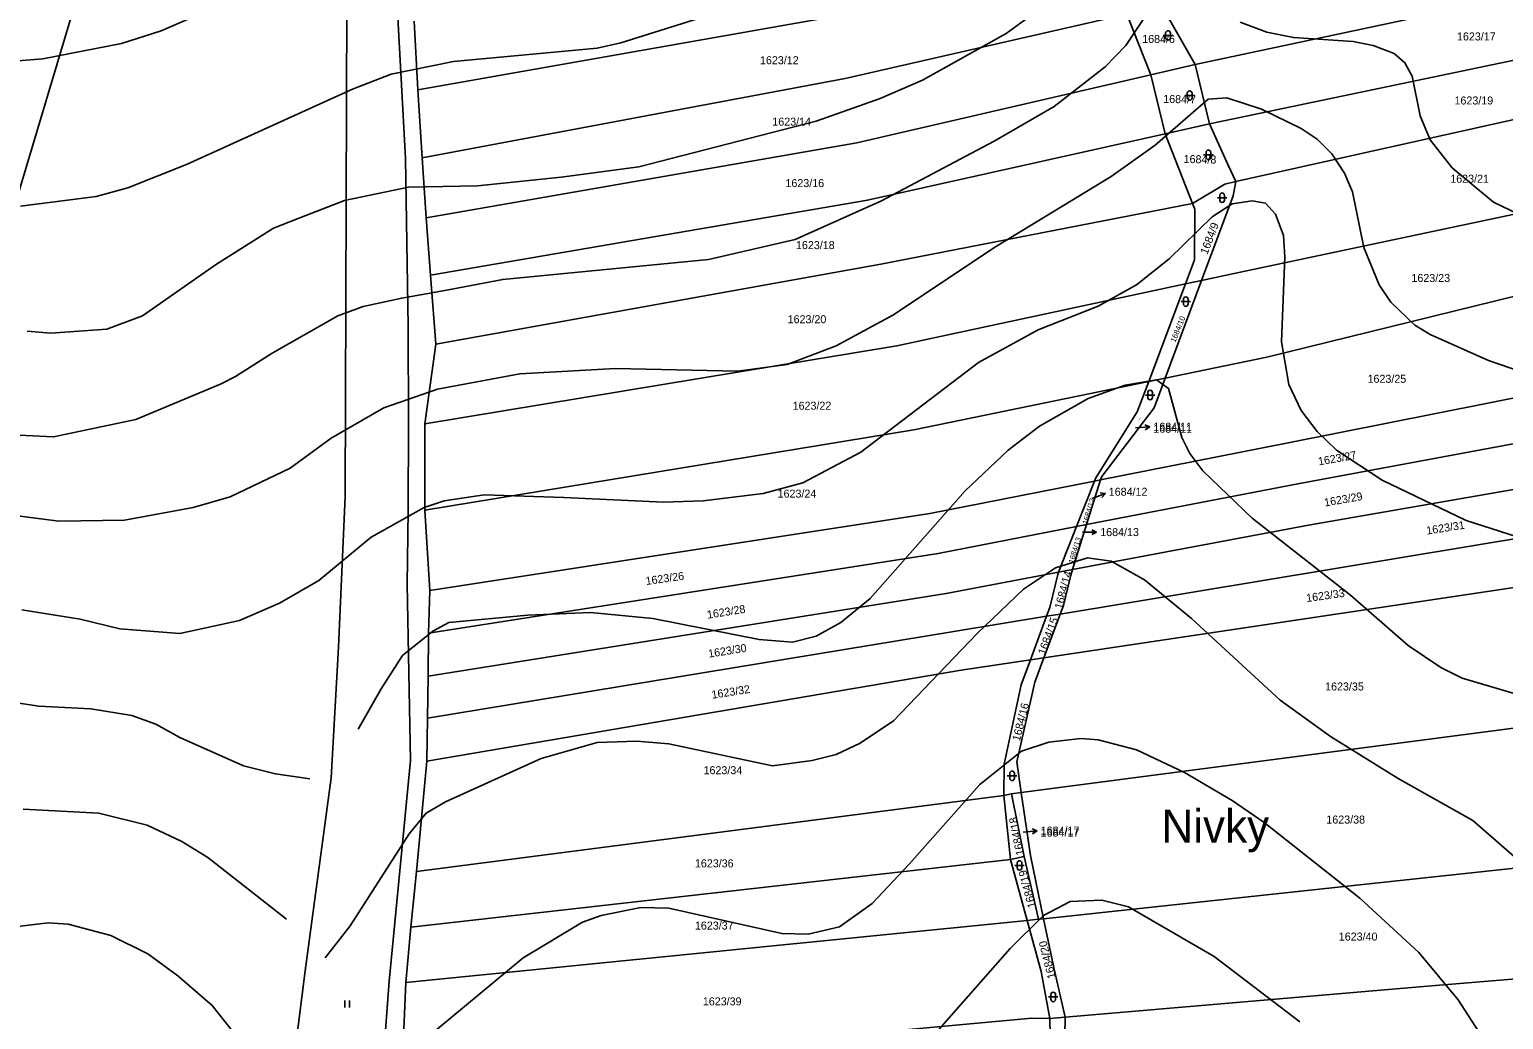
# Model space of a CAD drawing. Extents: x -555860 to -552701, y -1187050 to -1182291.
# Drawn here: x -553619.1 to -553306, y -1183599.4 to -1183389.1 of the extents above; entities that cross this region are included whole.
import ezdxf

# ---------------------------------------------------------------- set-up
doc = ezdxf.new("R2010")
doc.units = 0
for name, color, linetype in [('LEG_2b', 7, 'Continuous'), ('Level 16', 7, 'Continuous'), ('Level 25', 7, 'Continuous'), ('Level 40', 7, 'Continuous'), ('Level 41', 7, 'Continuous'), ('navrh_BV', 7, 'Continuous'), ('Parcelní čísla', 7, 'Continuous'), ('Poz předměty', 7, 'Continuous'), ('stav_BV', 7, 'Continuous')]:
    doc.layers.add(name, color=color, linetype=linetype)

msp = doc.modelspace()

# ---------------------------------------------------------------- linework, layer by layer
at = {"layer": 'Level 16'}
for p, q in [((-553384.11, -1183473.76), (-553381.12, -1183473.55)), ((-553381.12, -1183473.55), (-553382.15, -1183473.12)), ((-553381.12, -1183473.55), (-553382.08, -1183474.12)), ((-553393.32, -1183488.76), (-553390.53, -1183487.66)), ((-553390.53, -1183487.66), (-553391.64, -1183487.56)), ((-553390.53, -1183487.66), (-553391.27, -1183488.5)), ((-553395.4, -1183495.87), (-553392.4, -1183495.87)), ((-553392.4, -1183495.87), (-553393.4, -1183495.37)), ((-553392.4, -1183495.87), (-553393.4, -1183496.37)), ((-553408.03, -1183559.57), (-553405.04, -1183559.33)), ((-553405.04, -1183559.33), (-553406.08, -1183558.91)), ((-553405.04, -1183559.33), (-553406, -1183559.91))]:
    msp.add_line(p, q, dxfattribs=at)
at = {"layer": 'Level 25'}
for p, q in [((-553378.23, -1183390.4), (-553376.23, -1183390.4)), ((-553377.73, -1183389.9), (-553377.73, -1183390.9)), ((-553376.73, -1183390.9), (-553376.73, -1183389.9)), ((-553373.63, -1183403.18), (-553371.63, -1183403.18)), ((-553373.13, -1183402.68), (-553373.13, -1183403.68)), ((-553372.13, -1183403.68), (-553372.13, -1183402.68)), ((-553369.66, -1183415.76), (-553367.66, -1183415.76)), ((-553369.16, -1183415.26), (-553369.16, -1183416.26)), ((-553368.16, -1183416.26), (-553368.16, -1183415.26)), ((-553366.73, -1183424.86), (-553364.73, -1183424.86)), ((-553366.23, -1183424.36), (-553366.23, -1183425.36)), ((-553365.23, -1183425.36), (-553365.23, -1183424.36)), ((-553374.47, -1183446.93), (-553372.47, -1183446.93)), ((-553373.97, -1183446.43), (-553373.97, -1183447.43)), ((-553372.97, -1183447.43), (-553372.97, -1183446.43)), ((-553382.03, -1183466.76), (-553380.03, -1183466.76)), ((-553381.53, -1183466.26), (-553381.53, -1183467.26)), ((-553380.53, -1183467.26), (-553380.53, -1183466.26)), ((-553411.36, -1183547.62), (-553409.36, -1183547.62)), ((-553410.86, -1183547.12), (-553410.86, -1183548.12)), ((-553409.86, -1183548.12), (-553409.86, -1183547.12)), ((-553409.77, -1183566.64), (-553407.77, -1183566.64)), ((-553409.27, -1183566.14), (-553409.27, -1183567.14)), ((-553408.27, -1183567.14), (-553408.27, -1183566.14)), ((-553552.1, -1183596.83), (-553552.1, -1183595.33)), ((-553551.1, -1183596.83), (-553551.1, -1183595.33)), ((-553402.61, -1183594.58), (-553400.61, -1183594.58)), ((-553402.11, -1183594.08), (-553402.11, -1183595.08)), ((-553401.11, -1183595.08), (-553401.11, -1183594.08))]:
    msp.add_line(p, q, dxfattribs=at)
for centre, start, end in [((-553377.23, -1183389.9), 0, 180), ((-553377.23, -1183390.9), 180, 359.9879), ((-553372.63, -1183402.68), 0, 180), ((-553372.63, -1183403.68), 180, 359.9879), ((-553368.66, -1183415.26), 0, 180), ((-553368.66, -1183416.26), 180, 359.9879), ((-553365.73, -1183424.36), 0, 180), ((-553365.73, -1183425.36), 180, 359.9879), ((-553373.47, -1183446.43), 0, 180), ((-553373.47, -1183447.43), 180, 359.9879), ((-553381.03, -1183466.26), 0, 180), ((-553381.03, -1183467.26), 180, 359.9879), ((-553410.36, -1183547.12), 0, 180), ((-553410.36, -1183548.12), 180, 359.9879), ((-553408.77, -1183566.14), 0, 180), ((-553408.77, -1183567.14), 180, 359.9879), ((-553401.61, -1183594.08), 0, 180), ((-553401.61, -1183595.08), 180, 359.9879)]:
    msp.add_arc(centre, 0.5, start, end, dxfattribs=at)
at = {"layer": 'Level 40'}
for points in [[(-553582.61, -1183385.77), (-553591.08, -1183389.44), (-553599.54, -1183392.12), (-553616.2, -1183395.36), (-553637.36, -1183397.06), (-553650.06, -1183399.88), (-553658.53, -1183403.55), (-553665.73, -1183408.77), (-553682.94, -1183431.21), (-553686.61, -1183435.3), (-553699.6, -1183447.3), (-553716.11, -1183455.91), (-553745.04, -1183467.19), (-553779.95, -1183477.08), (-553789.2, -1183478.91), (-553797.67, -1183479.75), (-553810.37, -1183479.33), (-553818.84, -1183477.64), (-553861.17, -1183463.67), (-553873.87, -1183460.99), (-553882.34, -1183460.28), (-553895.04, -1183461.55), (-553903.51, -1183463.95), (-553924.68, -1183471.71)], [(-553278.08, -1183504.87), (-553313.93, -1183493.44), (-553331.71, -1183484.83), (-553341.44, -1183478.48), (-553345.54, -1183474.53), (-553348.92, -1183470.02), (-553351.6, -1183464.51), (-553353.16, -1183455.48), (-553352.45, -1183437.42), (-553352.73, -1183432.9), (-553354.43, -1183428.39), (-553356.54, -1183425.99), (-553359.36, -1183425.56), (-553363.6, -1183426.13), (-553367.83, -1183428.95), (-553377, -1183437.84), (-553383.92, -1183443.34), (-553392.1, -1183447.86), (-553404.8, -1183452.94), (-553417.51, -1183459.86), (-553442.48, -1183478.91), (-553454.76, -1183485.4), (-553463.23, -1183487.66), (-553475.93, -1183489.21), (-553484.39, -1183489.49), (-553505.56, -1183488.5), (-553522.49, -1183487.94), (-553530.96, -1183489.21), (-553535.2, -1183490.62), (-553546.48, -1183496.97), (-553557.63, -1183506.14), (-553565.96, -1183510.94), (-553574.43, -1183514.61), (-553587.13, -1183517.43), (-553599.83, -1183516.44), (-553608.29, -1183514.33), (-553620.71, -1183512.35)]]:
    msp.add_lwpolyline(points, dxfattribs=at)
at = {"layer": 'Level 41'}
for points in [[(-553380.25, -1183383.65), (-553386.18, -1183392.54), (-553390.55, -1183397.06), (-553401.42, -1183405.53), (-553414.12, -1183412.86), (-553438.11, -1183425.56), (-553456.45, -1183433.75), (-553474.8, -1183437.98), (-553518.54, -1183442.22), (-553530.84, -1183444.59), (-553539.99, -1183446.17), (-553548.18, -1183448), (-553553.54, -1183449.98), (-553567.48, -1183457.86), (-553575.32, -1183462.84), (-553578.32, -1183464.42), (-553596.44, -1183471.99), (-553613.94, -1183475.66), (-553625.79, -1183475.05)], [(-553620.99, -1183426.69), (-553604.91, -1183424.58), (-553598.13, -1183422.74), (-553585.71, -1183417.8), (-553550.48, -1183401.79), (-553542.25, -1183398.61), (-553528.99, -1183395.93), (-553498.51, -1183393.11), (-553493.43, -1183391.98), (-553473.1, -1183385.63)], [(-553405.37, -1183385.49), (-553411.58, -1183390), (-553429.36, -1183399.88), (-553438.39, -1183403.83), (-553451.94, -1183408.63), (-553489.66, -1183418.34), (-553506.12, -1183420.48), (-553523.91, -1183422.32), (-553538.58, -1183422.6), (-553552.17, -1183425.43), (-553560.38, -1183428.66), (-553567.23, -1183431.35), (-553579.51, -1183439.11), (-553595.03, -1183449.98), (-553602.65, -1183452.8), (-553614.5, -1183453.65), (-553619.58, -1183453.22)], [(-553298.97, -1183430.22), (-553308.11, -1183425.81), (-553316.89, -1183418.51), (-553321.55, -1183412.58), (-553323.66, -1183407.5), (-553325.35, -1183399.03), (-553326.91, -1183396.21), (-553329.17, -1183394.24), (-553333.68, -1183392.54), (-553337.92, -1183391.7), (-553350.61, -1183390.85), (-553356.26, -1183389.72), (-553361.91, -1183387.6)], [(-553625.51, -1183491.89), (-553612.81, -1183493.58), (-553598.84, -1183493.3), (-553584.3, -1183490.62), (-553576.4, -1183488.36), (-553563.7, -1183482.29), (-553554.95, -1183475.94), (-553543.8, -1183469.45), (-553532.37, -1183465.5), (-553514.88, -1183462.25), (-553494.55, -1183461.13), (-553468.59, -1183461.69), (-553458.15, -1183460.28), (-553447.7, -1183456.33), (-553435.71, -1183449.84), (-553413.84, -1183435.3), (-553389.28, -1183420.34), (-553379.97, -1183413.71), (-553368.68, -1183403.97), (-553364.73, -1183403.69), (-553357.39, -1183406.09), (-553348.92, -1183410.18), (-553345.54, -1183412.44), (-553342.43, -1183415.55), (-553339.75, -1183419.64), (-553338.06, -1183423.59), (-553335.66, -1183435.44), (-553332.41, -1183443.35), (-553329.87, -1183447.01), (-553324.79, -1183451.95), (-553321.55, -1183453.93), (-553309.13, -1183459.43), (-553295.58, -1183464.09)], [(-553549.25, -1183537.69), (-553544.37, -1183529.14), (-553539.85, -1183522.09), (-553533.36, -1183516.87), (-553529.97, -1183515.03), (-553513.18, -1183513.48), (-553499.92, -1183512.92), (-553486.65, -1183514.19), (-553464.07, -1183518.7), (-553457.02, -1183519.27), (-553451.94, -1183518), (-553446.71, -1183515.03), (-553440.51, -1183509.95), (-553420.33, -1183487.09), (-553411.15, -1183478.48), (-553404.52, -1183473.4), (-553394.22, -1183467.48), (-553386.32, -1183464.65), (-553379.69, -1183463.53), (-553377.15, -1183465.36), (-553374.32, -1183475.8), (-553372.63, -1183479.19), (-553369.81, -1183482.86), (-553359.36, -1183492.88), (-553338.48, -1183509.25), (-553326.2, -1183519.97), (-553319.29, -1183524.63), (-553314.77, -1183526.89), (-553290.78, -1183533.94)], [(-553299.25, -1183568.66), (-553312.51, -1183557.08), (-553328.32, -1183548.19), (-553342.71, -1183539.3), (-553353.44, -1183531.54), (-553372.21, -1183514.19), (-553382.22, -1183506), (-553389.28, -1183502.05), (-553394.36, -1183501.34), (-553401.14, -1183503.46), (-553407.91, -1183507.98), (-553417.79, -1183517.43), (-553435.57, -1183535.92), (-553442.62, -1183540.72), (-553447.7, -1183543.11), (-553452.78, -1183544.39), (-553461.25, -1183545.51), (-553483.27, -1183540.86), (-553490.04, -1183540.29), (-553498.51, -1183540.57), (-553510.36, -1183543.96), (-553530.68, -1183553.13), (-553534.77, -1183555.53), (-553538.42, -1183559.93), (-553550.96, -1183579.49), (-553556.22, -1183586.3)], [(-553622.69, -1183531.97), (-553617.04, -1183532.81), (-553606.04, -1183533.38), (-553597.29, -1183534.79), (-553592.21, -1183536.62), (-553587.13, -1183539.45), (-553573.58, -1183545.51), (-553566.81, -1183547.21), (-553559.49, -1183548.29)], [(-553532.92, -1183601.77), (-553514.17, -1183586.3), (-553501.61, -1183578.68), (-553497.66, -1183577.27), (-553489.19, -1183575.57), (-553483.27, -1183575.71), (-553459.28, -1183581.07), (-553453.63, -1183581.22), (-553447, -1183579.66), (-553440.08, -1183574.72), (-553432.18, -1183566.4), (-553417.22, -1183549.47), (-553408.33, -1183542.41), (-553402.54, -1183540.49), (-553395.77, -1183539.73), (-553392.1, -1183540.01), (-553383.92, -1183542.13), (-553373.76, -1183546.93), (-553363.6, -1183552.85), (-553356.82, -1183557.51), (-553336.5, -1183573.6), (-553323.94, -1183585.17), (-553315.62, -1183595.19), (-553311.24, -1183601.96)], [(-553564.45, -1183578.04), (-553581.2, -1183564.99), (-553586.7, -1183561.6), (-553594.04, -1183558.07), (-553604.34, -1183555.53), (-553620.43, -1183554.69)], [(-553349.2, -1183599.84), (-553367.41, -1183586.01), (-553385.61, -1183575.43), (-553391.26, -1183574.02), (-553398.03, -1183574.3), (-553403.68, -1183577.26), (-553410.73, -1183584.32), (-553427.95, -1183603.79)], [(-553698.33, -1183648.95), (-553691.55, -1183649.8), (-553685.34, -1183649.52), (-553679.7, -1183647.54), (-553674.62, -1183644.86), (-553669.26, -1183639.78), (-553663.19, -1183631.88), (-553647.1, -1183602.53), (-553642.02, -1183594.06), (-553638.21, -1183588.84), (-553633.69, -1183584.18), (-553624.52, -1183579.95), (-553615.07, -1183578.82), (-553610.83, -1183579.1), (-553601.8, -1183581.5), (-553593.9, -1183585.45), (-553587.55, -1183590.11), (-553580.27, -1183596.39), (-553573.55, -1183604.89), (-553568.1, -1183611.36)]]:
    msp.add_lwpolyline(points, dxfattribs=at)
at = {"layer": 'navrh_BV'}
for p, q in [((-553246.78, -1183370.01), (-553371.47, -1183396.58)), ((-553607.36, -1183376.83), (-553621.88, -1183425.5)), ((-553552.01, -1183488.29), (-553551.63, -1183383.72)), ((-553386.01, -1183385.87), (-553445.81, -1183399.52)), ((-553386.01, -1183385.87), (-553380.85, -1183398.75)), ((-553371.47, -1183396.58), (-553378.52, -1183384.22)), ((-553249.61, -1183384.33), (-553368.42, -1183409.2)), ((-553537.33, -1183387.37), (-553536.55, -1183401.95)), ((-553448.58, -1183386.48), (-553536.55, -1183401.95)), ((-553380.85, -1183398.75), (-553443.35, -1183413.2)), ((-553371.47, -1183396.58), (-553380.85, -1183398.75)), ((-553380.85, -1183398.75), (-553377.85, -1183411.3)), ((-553368.42, -1183409.2), (-553371.47, -1183396.58)), ((-553253.25, -1183397.01), (-553362.82, -1183421.45)), ((-553536.55, -1183401.95), (-553535.68, -1183416.41)), ((-553445.81, -1183399.52), (-553535.68, -1183416.41)), ((-553377.85, -1183411.3), (-553441.05, -1183425.38)), ((-553368.42, -1183409.2), (-553377.85, -1183411.3)), ((-553377.85, -1183411.3), (-553372.02, -1183426.12)), ((-553364.42, -1183417.96), (-553368.42, -1183409.2)), ((-553443.35, -1183413.2), (-553534.77, -1183429.17)), ((-553535.68, -1183416.41), (-553534.77, -1183429.17)), ((-553362.82, -1183421.45), (-553364.42, -1183417.96)), ((-553259.99, -1183419.13), (-553361.23, -1183440.51)), ((-553365.19, -1183421.98), (-553372.02, -1183426.12)), ((-553362.82, -1183421.45), (-553365.19, -1183421.98)), ((-553363.4, -1183424.45), (-553362.82, -1183421.45)), ((-553441.05, -1183425.38), (-553533.86, -1183441.33)), ((-553372.02, -1183426.12), (-553438.23, -1183438.97)), ((-553372.02, -1183426.12), (-553371.56, -1183427.27)), ((-553370.09, -1183442.42), (-553363.4, -1183424.45)), ((-553534.77, -1183429.17), (-553533.86, -1183441.33)), ((-553371.56, -1183427.27), (-553371.58, -1183438.09)), ((-553265.35, -1183436.32), (-553356.23, -1183458.74)), ((-553438.23, -1183438.97), (-553532.73, -1183455.97)), ((-553371.58, -1183438.09), (-553373.49, -1183443.15)), ((-553533.86, -1183441.33), (-553532.73, -1183455.97)), ((-553377.82, -1183463.17), (-553370.09, -1183442.42)), ((-553370.09, -1183442.42), (-553373.49, -1183443.15)), ((-553361.23, -1183440.51), (-553370.09, -1183442.42)), ((-553373.49, -1183443.15), (-553434.8, -1183456.34)), ((-553373.49, -1183443.15), (-553381.32, -1183463.89)), ((-553532.73, -1183455.97), (-553535.07, -1183472.91)), ((-553434.8, -1183456.34), (-553535.07, -1183472.91)), ((-553356.23, -1183458.74), (-553377.82, -1183463.17)), ((-553270.82, -1183460.83), (-553351.72, -1183476.92)), ((-553381.32, -1183463.89), (-553431.23, -1183474.13)), ((-553381.32, -1183463.89), (-553383.76, -1183470.34)), ((-553377.82, -1183463.17), (-553381.32, -1183463.89)), ((-553380.16, -1183469.46), (-553377.82, -1183463.17)), ((-553383.76, -1183470.34), (-553392.58, -1183484.35)), ((-553391.32, -1183484.04), (-553380.16, -1183469.46)), ((-553535.07, -1183472.91), (-553535.09, -1183491.24)), ((-553271.84, -1183471.16), (-553349.66, -1183485.63)), ((-553431.23, -1183474.13), (-553535.09, -1183491.24)), ((-553351.72, -1183476.92), (-553391.55, -1183484.77)), ((-553273.12, -1183481.48), (-553347.41, -1183494.41)), ((-553392.85, -1183485.02), (-553427.79, -1183491.91)), ((-553392.85, -1183485.02), (-553396.66, -1183494.7)), ((-553394.53, -1183494.29), (-553391.55, -1183484.77)), ((-553349.66, -1183485.63), (-553394.53, -1183494.29)), ((-553392.58, -1183484.35), (-553392.85, -1183485.02)), ((-553391.55, -1183484.77), (-553392.85, -1183485.02)), ((-553391.55, -1183484.77), (-553391.32, -1183484.04)), ((-553553.42, -1183520.28), (-553552.01, -1183488.29)), ((-553535.09, -1183491.24), (-553534.04, -1183508.26)), ((-553427.79, -1183491.91), (-553534.04, -1183508.26)), ((-553273.58, -1183492.27), (-553400.14, -1183513.27)), ((-553396.66, -1183494.7), (-553426.05, -1183500.38)), ((-553396.66, -1183494.7), (-553400.49, -1183504.4)), ((-553397.53, -1183503.84), (-553394.53, -1183494.29)), ((-553347.41, -1183494.41), (-553397.53, -1183503.84)), ((-553394.53, -1183494.29), (-553396.66, -1183494.7)), ((-553426.05, -1183500.38), (-553534.27, -1183517.31)), ((-553400.49, -1183504.4), (-553424.37, -1183508.89)), ((-553273.96, -1183503.21), (-553403.59, -1183522.56)), ((-553400.66, -1183504.85), (-553402.33, -1183511.88)), ((-553400.49, -1183504.4), (-553400.66, -1183504.85)), ((-553397.53, -1183503.84), (-553400.49, -1183504.4)), ((-553399.46, -1183511.44), (-553397.9, -1183505.04)), ((-553397.9, -1183505.04), (-553397.53, -1183503.84)), ((-553534.27, -1183517.31), (-553534.04, -1183508.26)), ((-553424.37, -1183508.89), (-553534.37, -1183526.49)), ((-553400.14, -1183513.27), (-553399.46, -1183511.44)), ((-553403.02, -1183513.75), (-553422.72, -1183517.01)), ((-553403.02, -1183513.75), (-553406.46, -1183522.99)), ((-553403.59, -1183522.56), (-553400.14, -1183513.27)), ((-553402.33, -1183511.88), (-553403.02, -1183513.75)), ((-553400.14, -1183513.27), (-553403.02, -1183513.75)), ((-553422.72, -1183517.01), (-553534.5, -1183535.4)), ((-553534.37, -1183526.49), (-553534.27, -1183517.31)), ((-553553.42, -1183520.28), (-553554.96, -1183548.08)), ((-553421.18, -1183525.19), (-553406.46, -1183522.99)), ((-553406.46, -1183522.99), (-553408.45, -1183528.32)), ((-553403.59, -1183522.56), (-553406.46, -1183522.99)), ((-553405.5, -1183527.73), (-553403.59, -1183522.56)), ((-553534.65, -1183544.48), (-553421.18, -1183525.19)), ((-553534.5, -1183535.4), (-553534.37, -1183526.49)), ((-553408.45, -1183528.32), (-553412, -1183545.16)), ((-553409.35, -1183544.62), (-553405.5, -1183527.73)), ((-553534.65, -1183544.48), (-553534.5, -1183535.4)), ((-553274.81, -1183533.7), (-553408.4, -1183551.17)), ((-553536.83, -1183567.92), (-553534.65, -1183544.48)), ((-553412, -1183545.16), (-553412.1, -1183551.77)), ((-553408.4, -1183551.17), (-553409.35, -1183544.62)), ((-553554.96, -1183548.08), (-553560.51, -1183589.02)), ((-553412.1, -1183551.77), (-553536.83, -1183567.92)), ((-553410.46, -1183551.44), (-553412.1, -1183551.77)), ((-553412.1, -1183551.77), (-553410.69, -1183565.36)), ((-553408.4, -1183551.17), (-553410.46, -1183551.44)), ((-553410.46, -1183551.44), (-553407.77, -1183564.78)), ((-553406.47, -1183564.52), (-553408.4, -1183551.17)), ((-553403.65, -1183577.98), (-553406.47, -1183564.52)), ((-553403.65, -1183577.98), (-553275.62, -1183564.2)), ((-553410.69, -1183565.36), (-553538.03, -1183579.78)), ((-553407.77, -1183564.78), (-553410.69, -1183565.36)), ((-553410.69, -1183565.36), (-553407.14, -1183578.33)), ((-553407.77, -1183564.78), (-553404.72, -1183578.09)), ((-553538.03, -1183579.78), (-553536.83, -1183567.92)), ((-553407.14, -1183578.33), (-553539.15, -1183591.49)), ((-553539.15, -1183591.49), (-553538.03, -1183579.78)), ((-553404.72, -1183578.09), (-553407.14, -1183578.33)), ((-553407.14, -1183578.33), (-553404.16, -1183589.2)), ((-553404.72, -1183578.09), (-553403.65, -1183577.98)), ((-553401.41, -1183588.64), (-553403.65, -1183577.98)), ((-553560.51, -1183589.02), (-553570.03, -1183665.12)), ((-553404.16, -1183589.2), (-553402.35, -1183599.13)), ((-553399.06, -1183598.85), (-553401.41, -1183588.64)), ((-553276.31, -1183588.43), (-553322.95, -1183592.39)), ((-553539.92, -1183610.57), (-553539.15, -1183591.49)), ((-553322.95, -1183592.39), (-553399.06, -1183598.85)), ((-553457, -1183603.76), (-553406.15, -1183599.11)), ((-553406.15, -1183599.11), (-553402.35, -1183599.13)), ((-553399.06, -1183598.85), (-553402.35, -1183599.13)), ((-553402.35, -1183599.13), (-553401.96, -1183617.95)), ((-553399.39, -1183617.8), (-553399.06, -1183598.85))]:
    msp.add_line(p, q, dxfattribs=at)
at = {"layer": 'Poz předměty'}
msp.add_lwpolyline([(-553548.22, -1183682.87), (-553552.6, -1183682.5), (-553545.04, -1183623.52), (-553542.64, -1183591.19), (-553538.15, -1183544.35), (-553538.85, -1183507), (-553538.59, -1183491.21), (-553538.57, -1183472.91), (-553538.64, -1183452.23), (-553539.18, -1183416.53), (-553541.45, -1183374.79), (-553543.94, -1183359.47)], dxfattribs=at)
at = {"layer": 'stav_BV'}
for p, q in [((-553384.11, -1183473.76), (-553381.12, -1183473.55)), ((-553381.12, -1183473.55), (-553382.15, -1183473.12)), ((-553381.12, -1183473.55), (-553382.08, -1183474.12)), ((-553408.03, -1183559.57), (-553405.04, -1183559.31)), ((-553405.04, -1183559.31), (-553406.08, -1183558.9)), ((-553405.04, -1183559.31), (-553405.99, -1183559.9))]:
    msp.add_line(p, q, dxfattribs=at)

# ---------------------------------------------------------------- texts
at = {"layer": 'LEG_2b'}
for s, p in [('1684/6', (-553382.71, -1183392.01)), ('1623/17', (-553315.85, -1183391.47)), ('1623/12', (-553463.89, -1183396.52)), ('1623/19', (-553316.38, -1183405.07)), ('1623/14', (-553461.28, -1183409.56)), ('1623/21', (-553317.28, -1183421.68)), ('1623/16', (-553458.49, -1183422.61)), ('1623/18', (-553456.25, -1183435.78)), ('1623/23', (-553325.53, -1183442.76)), ('1623/20', (-553458.02, -1183451.52)), ('1623/25', (-553334.85, -1183464.17)), ('1623/22', (-553456.96, -1183469.88)), ('1684/11', (-553380.35, -1183474.77)), ('1623/24', (-553460.15, -1183488.55)), ('1623/35', (-553343.86, -1183529.5)), ('1623/34', (-553475.88, -1183547.28)), ('1623/38', (-553343.6, -1183557.76)), ('1684/17', (-553404.28, -1183560.53)), ('1623/36', (-553477.72, -1183567.06)), ('1623/37', (-553477.72, -1183580.27)), ('1623/40', (-553340.96, -1183582.6)), ('1623/39', (-553476.03, -1183596.36))]:
    msp.add_text(s, height=1.7, dxfattribs=at).set_placement(p)
for s, height, rotation, p in [('1684/7', 1.7, 359, (-553378.26, -1183404.73)), ('1684/8', 1.7, 359, (-553373.93, -1183417.49)), ('1684/9', 1.7, 69, (-553368.88, -1183437.04)), ('1684/10', 1.2, 68, (-553375.67, -1183455.68)), ('1684/11', 0.2, 53, (-553383.51, -1183472.43)), ('1623/27', 1.7, 10, (-553345.19, -1183481.72)), ('1684/12', 1.139, 73, (-553394.37, -1183494.33)), ('1623/29', 1.7, 10, (-553343.9, -1183490.46)), ('1623/31', 1.7, 9, (-553322.22, -1183496.42)), ('1684/13', 1.139, 73, (-553397.32, -1183502.61)), ('1623/26', 1.7, 8, (-553488.06, -1183507.11)), ('1684/14', 1.7, 75, (-553399.73, -1183512.35)), ('1623/33', 1.7, 8, (-553347.75, -1183510.74)), ('1623/28', 1.7, 9, (-553475, -1183514.27)), ('1684/15', 1.7, 70, (-553403.32, -1183522.09)), ('1623/30', 1.7, 9, (-553474.75, -1183522.54)), ('1623/32', 1.7, 9, (-553474.03, -1183531.27)), ('1684/16', 1.7, 76, (-553408.7, -1183540.36)), ('1684/18', 1.7, 101, (-553407.79, -1183564.35)), ('1684/17', 0.2, 281, (-553408.95, -1183555.4)), ('1684/19', 1.7, 105, (-553405.25, -1183575.42)), ('1684/20', 1.7, 104, (-553401.07, -1183590.48))]:
    msp.add_text(s, height=height, rotation=rotation, dxfattribs=at).set_placement(p)
at = {"layer": 'Level 16'}
for s, p in [('1684/11', (-553380.35, -1183474.34)), ('1684/12', (-553389.82, -1183488.15)), ('1684/13', (-553391.63, -1183496.72)), ('1684/17', (-553404.28, -1183560.1))]:
    msp.add_text(s, height=1.7, dxfattribs=at).set_placement(p)
at = {"layer": 'Parcelní čísla'}
msp.add_text('Nivky', height=7, dxfattribs=at).set_placement((-553378.63, -1183561.78))

doc.saveas('drawing.dxf')
